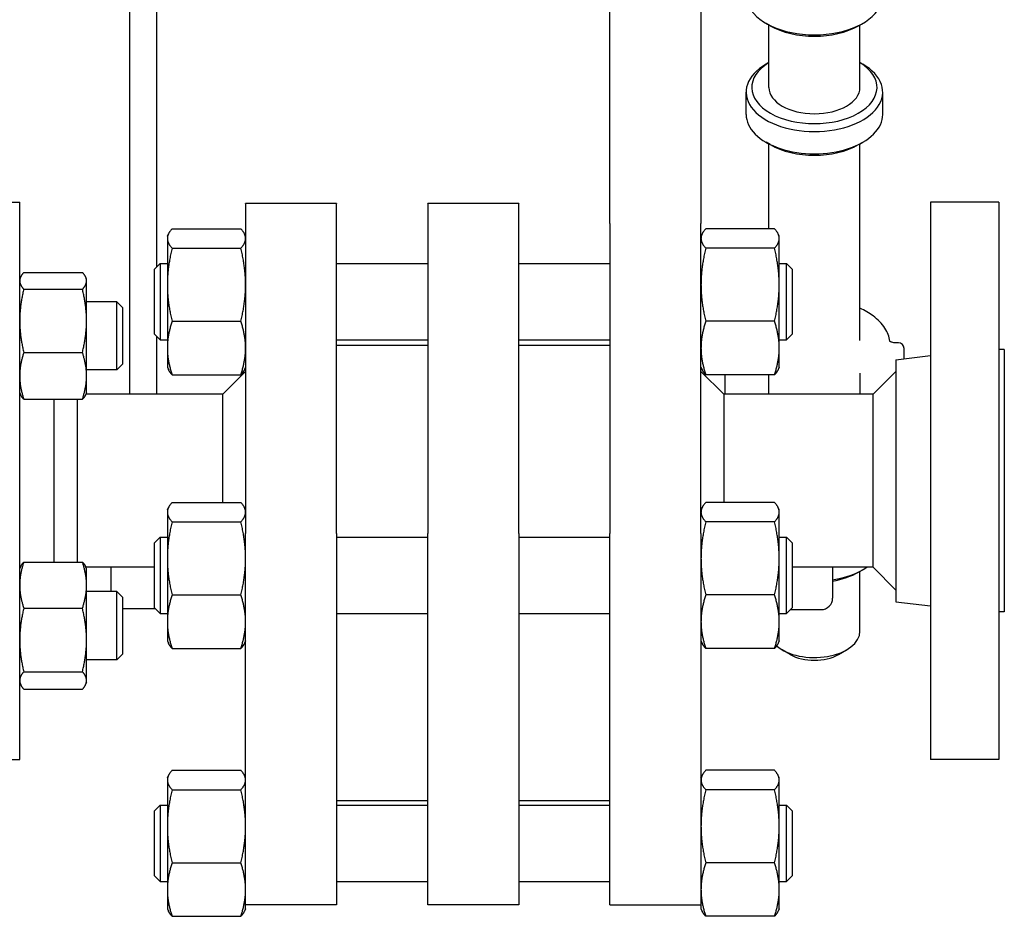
# Model space of a CAD drawing. Header units: inches. Extents: x 24 to 1128, y -69 to 748.
# Tile 505 of 656: x 771 to 782, y 157 to 167. Entities that reach past the tile are written whole.
import ezdxf

# ---------------------------------------------------------------- set-up
doc = ezdxf.new("R2010")
doc.units = ezdxf.units.IN
doc.header["$LTSCALE"] = 32
doc.header["$MEASUREMENT"] = 0
doc.layers.add('Visible (ANSI)', color=7, linetype='Continuous', lineweight=30)

msp = doc.modelspace()

# ---------------------------------------------------------------- linework, layer by layer
at = {"layer": 'Visible (ANSI)'}
for p, q in [((772.04563, 174.54384), (772.04563, 162.49617)), ((772.34563, 163.89441), (772.34563, 174.54384)), ((777.32063, 166.25206), (777.32063, 167.78285)), ((778.32063, 167.78285), (778.32063, 166.25206)), ((779.07985, 166.54269), (779.03569, 166.56816)), ((779.06563, 165.86455), (779.06563, 166.55089)), ((780.05141, 166.54269), (780.09557, 166.56816)), ((780.06563, 165.86455), (780.06563, 166.55089)), ((777.32063, 164.36906), (777.32063, 166.25206)), ((778.32063, 166.25206), (778.32063, 164.36906)), ((779.06563, 166.13737), (779.03569, 166.1201)), ((780.06563, 166.13737), (780.09557, 166.1201)), ((778.81563, 165.56865), (778.81563, 165.81354)), ((780.31563, 165.56865), (780.31563, 165.81354)), ((779.07985, 165.23661), (779.03569, 165.26209)), ((779.06563, 164.31387), (779.06563, 165.24482)), ((780.05141, 165.23661), (780.09557, 165.26209)), ((780.06563, 163.08497), (780.06563, 165.24482)), ((770.18187, 164.60617), (770.84063, 164.60617)), ((770.84063, 158.48617), (770.84063, 164.60617)), ((773.32063, 164.58652), (773.32063, 164.59065)), ((774.32063, 164.59065), (773.32063, 164.59065)), ((773.32063, 164.58652), (773.32063, 160.96614)), ((774.32063, 164.59065), (774.32063, 164.58652)), ((774.32063, 160.96614), (774.32063, 164.58652)), ((775.32063, 164.58652), (775.32063, 164.59065)), ((776.32063, 164.59065), (775.32063, 164.59065)), ((775.32063, 164.58652), (775.32063, 160.96614)), ((776.32063, 164.59065), (776.32063, 164.58652)), ((776.32063, 160.96614), (776.32063, 164.58652)), ((780.84063, 164.60617), (780.84063, 158.48617)), ((781.59063, 164.60617), (780.84063, 164.60617)), ((781.59063, 164.60617), (781.59063, 158.48617)), ((772.5135, 164.31387), (773.26877, 164.31387)), ((777.32063, 164.36906), (777.32063, 160.96614)), ((778.32063, 160.96614), (778.32063, 164.36906)), ((779.12777, 164.31387), (778.3725, 164.31387)), ((772.46163, 164.23093), (772.47346, 164.25629)), ((772.46163, 164.23093), (772.46163, 164.20643)), ((772.46163, 164.20643), (772.46163, 163.69802)), ((773.32063, 164.23093), (773.30881, 164.25629)), ((778.32063, 164.23093), (778.33246, 164.25629)), ((779.17963, 164.23093), (779.16781, 164.25629)), ((779.17963, 164.20643), (779.17963, 164.23093)), ((779.17963, 163.69802), (779.17963, 164.20643)), ((772.5135, 164.09899), (773.26877, 164.09899)), ((779.12777, 164.09899), (778.3725, 164.09899)), ((772.32063, 163.86943), (772.38313, 163.93193)), ((772.38313, 163.93193), (772.38313, 163.09193)), ((772.38313, 163.93193), (772.46163, 163.93193)), ((774.32063, 163.93193), (775.32063, 163.93193)), ((776.32063, 163.93193), (777.32063, 163.93193)), ((779.17963, 163.93193), (779.25813, 163.93193)), ((779.25813, 163.09193), (779.25813, 163.93193)), ((779.32063, 163.86943), (779.25813, 163.93193)), ((770.84063, 163.76216), (770.85047, 163.78326)), ((770.88572, 163.83322), (771.52955, 163.83322)), ((771.57463, 163.76216), (771.56479, 163.78326)), ((772.32063, 163.15443), (772.32063, 163.86943)), ((779.32063, 163.86943), (779.32063, 163.15443)), ((771.57463, 163.74175), (771.57463, 163.76216)), ((771.57463, 163.30225), (771.57463, 163.74175)), ((772.46163, 163.69802), (772.46163, 163.00352)), ((779.17963, 163.00352), (779.17963, 163.69802)), ((770.88572, 163.65028), (771.52955, 163.65028)), ((771.90813, 163.51216), (771.57463, 163.51216)), ((771.90813, 162.76216), (771.90813, 163.51216)), ((771.97063, 163.44966), (771.90813, 163.51216)), ((771.97063, 163.44966), (771.97063, 162.82466)), ((771.57463, 162.69766), (771.57463, 163.30225)), ((772.5135, 163.29705), (773.26877, 163.29705)), ((779.12777, 163.29705), (778.3725, 163.29705)), ((772.32063, 163.15443), (772.38313, 163.09193)), ((772.34563, 162.49617), (772.34563, 163.12943)), ((779.32063, 163.15443), (779.25813, 163.09193)), ((772.38313, 163.09193), (772.46163, 163.09193)), ((774.32063, 163.09193), (775.32063, 163.09193)), ((775.32063, 163.0297), (774.32063, 163.0297)), ((776.32063, 163.09193), (777.32063, 163.09193)), ((777.32063, 163.0297), (776.32063, 163.0297)), ((779.17963, 163.09193), (779.25813, 163.09193)), ((780.48788, 163.061), (780.44353, 163.061)), ((780.48788, 163.06034), (780.4577, 163.06034)), ((770.88572, 162.95422), (771.52955, 162.95422)), ((772.46163, 163.00352), (772.46163, 162.79293)), ((779.17963, 162.79293), (779.17963, 163.00352)), ((780.46063, 162.87451), (780.84063, 162.92117)), ((780.55038, 162.9985), (780.55038, 162.99784)), ((780.55038, 162.88553), (780.55038, 162.99784)), ((781.65063, 162.98617), (781.59063, 162.98617)), ((781.65063, 162.98617), (781.65063, 160.10617)), ((771.97063, 162.82466), (771.90813, 162.76216)), ((780.46063, 162.87451), (780.46063, 160.21783)), ((771.90813, 162.76216), (771.57463, 162.76216)), ((771.57463, 162.51216), (771.57463, 162.69766)), ((772.46163, 162.79293), (772.47346, 162.76756)), ((772.5135, 162.70999), (773.26877, 162.70999)), ((773.07063, 162.49617), (773.32063, 162.74617)), ((773.32063, 162.79293), (773.30881, 162.76756)), ((778.32063, 162.79293), (778.33246, 162.76756)), ((778.57063, 162.49617), (778.32063, 162.74617)), ((779.12777, 162.70999), (778.3725, 162.70999)), ((778.58088, 162.70999), (778.58088, 162.49617)), ((779.06563, 162.49617), (779.06563, 162.70999)), ((779.17963, 162.79293), (779.16781, 162.76756)), ((780.06563, 162.72711), (780.06563, 162.49617)), ((780.21063, 162.49617), (780.46063, 162.74617)), ((770.84063, 162.51216), (770.85047, 162.49106)), ((771.57463, 162.51216), (771.56479, 162.49106)), ((773.07063, 162.49617), (771.56718, 162.49617)), ((773.07063, 161.30866), (773.07063, 162.49617)), ((780.21063, 162.49617), (778.57063, 162.49617)), ((778.57063, 162.49617), (778.57063, 161.30866)), ((780.21063, 160.87442), (780.21063, 162.49617)), ((770.88572, 162.4411), (771.52955, 162.4411)), ((771.22063, 160.6533), (771.22063, 162.4411)), ((771.47063, 162.4411), (771.47063, 161.28648)), ((771.47063, 161.28648), (771.47063, 160.6533)), ((772.5135, 161.30866), (773.26877, 161.30866)), ((779.12777, 161.30866), (778.3725, 161.30866)), ((772.46163, 161.22572), (772.47346, 161.25109)), ((772.46163, 161.22572), (772.46163, 161.20122)), ((772.46163, 161.20122), (772.46163, 160.69281)), ((773.32063, 161.22572), (773.30881, 161.25109)), ((778.32063, 161.22572), (778.33246, 161.25109)), ((779.17963, 161.22572), (779.16781, 161.25109)), ((779.17963, 161.20122), (779.17963, 161.22572)), ((779.17963, 160.69281), (779.17963, 161.20122)), ((772.5135, 161.09378), (773.26877, 161.09378)), ((779.12777, 161.09378), (778.3725, 161.09378)), ((773.32063, 160.16826), (773.32063, 160.96614)), ((774.32063, 160.96614), (774.32063, 160.16826)), ((775.32063, 160.16826), (775.32063, 160.96614)), ((776.32063, 160.96614), (776.32063, 160.16826)), ((777.32063, 160.16826), (777.32063, 160.96614)), ((778.32063, 160.96614), (778.32063, 160.16826)), ((772.32063, 160.86422), (772.38313, 160.92672)), ((772.32063, 160.14922), (772.32063, 160.86422)), ((772.38313, 160.92672), (772.38313, 160.08672)), ((772.38313, 160.92672), (772.46163, 160.92672)), ((774.32063, 160.92672), (775.32063, 160.92672)), ((776.32063, 160.92672), (777.32063, 160.92672)), ((779.17963, 160.92672), (779.25813, 160.92672)), ((779.25813, 160.08672), (779.25813, 160.92672)), ((779.32063, 160.86422), (779.25813, 160.92672)), ((779.32063, 160.86422), (779.32063, 160.14922)), ((780.21063, 160.59617), (780.21063, 160.87442)), ((770.88572, 160.6533), (771.52955, 160.6533)), ((772.46163, 160.69281), (772.46163, 159.99831)), ((779.17963, 159.99831), (779.17963, 160.69281)), ((770.84063, 160.58018), (770.85137, 160.60319)), ((771.57463, 160.58018), (771.5639, 160.60319)), ((772.32063, 160.59617), (771.56718, 160.59617)), ((771.57463, 160.39955), (771.57463, 160.58018)), ((771.84563, 160.33018), (771.84563, 160.59617)), ((780.21063, 160.59617), (779.32063, 160.59617)), ((779.76563, 160.59617), (779.76563, 160.25626)), ((780.05141, 160.54291), (780.09557, 160.56838)), ((780.06563, 159.89335), (780.06563, 160.55111)), ((780.21063, 160.59617), (780.46063, 160.34617)), ((771.57463, 159.79675), (771.57463, 160.39955)), ((771.90813, 160.33018), (771.57463, 160.33018)), ((771.90813, 159.58018), (771.90813, 160.33018)), ((771.97063, 160.26768), (771.90813, 160.33018)), ((771.97063, 160.26768), (771.97063, 159.64268)), ((772.5135, 160.29184), (773.26877, 160.29184)), ((779.12777, 160.29184), (778.3725, 160.29184)), ((780.46063, 160.21783), (780.84063, 160.17117)), ((770.88572, 160.14581), (771.52955, 160.14581)), ((772.3311, 160.13876), (771.97063, 160.13876)), ((772.32063, 160.14922), (772.38313, 160.08672)), ((773.32063, 157.18332), (773.32063, 160.16826)), ((774.32063, 160.16826), (774.32063, 157.18332)), ((775.32063, 157.18332), (775.32063, 160.16826)), ((776.32063, 160.16826), (776.32063, 157.18332)), ((777.32063, 157.18332), (777.32063, 160.16826)), ((778.32063, 160.16826), (778.32063, 157.18332)), ((779.32063, 160.14922), (779.25813, 160.08672)), ((779.30267, 160.13126), (779.64063, 160.13126)), ((781.65063, 160.10617), (781.59063, 160.10617)), ((772.38313, 160.08672), (772.46163, 160.08672)), ((772.46163, 159.99831), (772.46163, 159.78772)), ((774.32063, 160.08672), (775.32063, 160.08672)), ((776.32063, 160.08672), (777.32063, 160.08672)), ((779.17963, 160.08672), (779.25813, 160.08672)), ((779.17963, 159.78772), (779.17963, 159.99831)), ((771.57463, 159.35238), (771.57463, 159.79675)), ((772.46163, 159.78772), (772.47346, 159.76236)), ((773.32063, 159.78772), (773.30881, 159.76236)), ((778.32063, 159.78772), (778.33246, 159.76236)), ((779.17963, 159.78772), (779.16781, 159.76236)), ((772.5135, 159.70478), (773.26877, 159.70478)), ((779.12777, 159.70478), (778.3725, 159.70478)), ((779.30066, 159.63803), (779.21234, 159.68897)), ((779.8306, 159.63803), (779.91893, 159.68897)), ((771.90813, 159.58018), (771.57463, 159.58018)), ((771.97063, 159.64268), (771.90813, 159.58018)), ((770.88572, 159.44769), (771.52955, 159.44769)), ((771.57463, 159.33018), (771.57463, 159.35238)), ((770.84063, 159.33018), (770.85137, 159.30716)), ((770.88572, 159.25706), (771.52955, 159.25706)), ((771.57463, 159.33018), (771.5639, 159.30716)), ((770.09063, 158.48617), (770.84063, 158.48617)), ((781.59063, 158.48617), (780.84063, 158.48617)), ((772.5135, 158.3671), (773.26877, 158.3671)), ((779.12777, 158.3671), (778.3725, 158.3671)), ((772.46163, 158.28416), (772.47346, 158.30952)), ((772.46163, 158.28416), (772.46163, 158.25966)), ((772.46163, 158.25966), (772.46163, 157.75125)), ((773.32063, 158.28416), (773.30881, 158.30952)), ((778.32063, 158.28416), (778.33246, 158.30952)), ((779.17963, 158.28416), (779.16781, 158.30952)), ((779.17963, 158.25966), (779.17963, 158.28416)), ((779.17963, 157.75125), (779.17963, 158.25966)), ((772.5135, 158.15222), (773.26877, 158.15222)), ((779.12777, 158.15222), (778.3725, 158.15222)), ((772.32063, 157.92266), (772.38313, 157.98516)), ((772.38313, 157.98516), (772.38313, 157.14516)), ((772.38313, 157.98516), (772.46163, 157.98516)), ((775.32063, 158.0297), (774.32063, 158.0297)), ((774.32063, 157.98516), (775.32063, 157.98516)), ((777.32063, 158.0297), (776.32063, 158.0297)), ((776.32063, 157.98516), (777.32063, 157.98516)), ((779.17963, 157.98516), (779.25813, 157.98516)), ((779.25813, 157.14516), (779.25813, 157.98516)), ((779.32063, 157.92266), (779.25813, 157.98516)), ((772.32063, 157.20766), (772.32063, 157.92266)), ((779.32063, 157.92266), (779.32063, 157.20766)), ((772.46163, 157.75125), (772.46163, 157.05675)), ((779.17963, 157.05675), (779.17963, 157.75125)), ((772.5135, 157.35028), (773.26877, 157.35028)), ((779.12777, 157.35028), (778.3725, 157.35028)), ((772.32063, 157.20766), (772.38313, 157.14516)), ((773.32063, 156.94724), (773.32063, 157.18332)), ((774.32063, 157.18332), (774.32063, 156.89043)), ((775.32063, 156.89043), (775.32063, 157.18332)), ((776.32063, 157.18332), (776.32063, 156.89043)), ((777.32063, 156.89043), (777.32063, 157.18332)), ((778.32063, 157.18332), (778.32063, 156.94724)), ((779.32063, 157.20766), (779.25813, 157.14516)), ((772.38313, 157.14516), (772.46163, 157.14516)), ((774.32063, 157.14516), (775.32063, 157.14516)), ((776.32063, 157.14516), (777.32063, 157.14516)), ((779.17963, 157.14516), (779.25813, 157.14516)), ((772.46163, 157.05675), (772.46163, 156.84616)), ((779.17963, 156.84616), (779.17963, 157.05675)), ((773.32063, 156.84616), (773.32063, 156.94724)), ((774.32063, 156.89043), (773.32063, 156.89043)), ((776.32063, 156.89043), (775.32063, 156.89043)), ((777.32063, 156.89043), (778.32063, 156.89043)), ((778.32063, 156.94724), (778.32063, 156.84616)), ((772.46163, 156.84616), (772.47346, 156.82079)), ((772.5135, 156.76322), (773.26877, 156.76322)), ((773.32063, 156.84616), (773.30881, 156.82079)), ((778.32063, 156.84616), (778.33246, 156.82079)), ((779.12777, 156.76322), (778.3725, 156.76322)), ((779.17963, 156.84616), (779.16781, 156.82079))]:
    msp.add_line(p, q, dxfattribs=at)
for centre, radius, start, end in [((780.48788, 162.9985), 0.0625, 0, 90), ((780.48788, 162.99784), 0.0625, 0, 90), ((779.64063, 160.25626), 0.125, 270, 0)]:
    msp.add_arc(centre, radius, start, end, dxfattribs=at)
for centre, major_axis, start_param, end_param in [((779.56563, 166.87472), (0.75, 0), 3.36010904, 6.06466892), ((779.56563, 166.8237), (0.6875, 0), 3.92772692, 5.49705105), ((779.56563, 165.81354), (-0.75, 0), 5.49705105, 10.21091222), ((779.56563, 165.86455), (0.6875, 0), 2.38513627, 7.03964169), ((779.56563, 165.86455), (-0.5, 0), 0, 3.14159265), ((779.56563, 165.56865), (0.75, 0), 3.14159265, 6.28318531), ((779.56563, 165.51763), (0.6875, 0), 3.92772692, 5.49705105), ((779.56563, 160.87494), (-0.75, 0), 1.84072912, 2.44254891), ((779.56563, 160.82393), (0.6875, 0), 5.00756587, 5.49705105), ((779.56563, 159.89335), (0.5, 0), 3.73184573, 6.28318531), ((779.56563, 159.79131), (0.375, 0), 3.92772692, 5.49705105)]:
    msp.add_ellipse(centre, major_axis=major_axis, ratio=0.57763339, start_param=start_param, end_param=end_param, dxfattribs=at)
for points, weights in [([(772.5135, 164.31387), (772.46163, 164.25629), (772.46163, 164.20643)], [1, 1.0379548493, 1]), ([(773.32063, 164.20643), (773.32063, 164.25629), (773.26877, 164.31387)], [1, 1.0379548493, 1]), ([(778.3725, 164.31387), (778.32063, 164.25629), (778.32063, 164.20643)], [1, 1.0379548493, 1]), ([(779.17963, 164.20643), (779.17963, 164.25629), (779.12777, 164.31387)], [1, 1.0379548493, 1]), ([(772.46163, 164.20643), (772.46163, 164.15656), (772.5135, 164.09899)], [1, 1.0379548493, 1]), ([(773.26877, 164.09899), (773.32063, 164.15656), (773.32063, 164.20643)], [1, 1.0379548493, 1]), ([(778.32063, 164.20643), (778.32063, 164.15656), (778.3725, 164.09899)], [1, 1.0379548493, 1]), ([(779.12777, 164.09899), (779.17963, 164.15656), (779.17963, 164.20643)], [1, 1.0379548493, 1]), ([(772.5135, 164.09899), (772.46163, 163.88411), (772.46163, 163.69802)], [1, 1.0379548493, 1]), ([(773.32063, 163.69802), (773.32063, 163.88411), (773.26877, 164.09899)], [1, 1.0379548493, 1]), ([(778.3725, 164.09899), (778.32063, 163.88411), (778.32063, 163.69802)], [1, 1.0379548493, 1]), ([(779.17963, 163.69802), (779.17963, 163.88411), (779.12777, 164.09899)], [1, 1.0379548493, 1]), ([(770.88572, 163.83322), (770.84063, 163.7842), (770.84063, 163.74175)], [1, 1.0379548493, 1]), ([(771.57463, 163.74175), (771.57463, 163.7842), (771.52955, 163.83322)], [1, 1.0379548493, 1]), ([(770.84063, 163.74175), (770.84063, 163.6993), (770.88572, 163.65028)], [1, 1.0379548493, 1]), ([(771.52955, 163.65028), (771.57463, 163.6993), (771.57463, 163.74175)], [1, 1.0379548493, 1]), ([(772.46163, 163.69802), (772.46163, 163.51193), (772.5135, 163.29705)], [1, 1.0379548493, 1]), ([(773.26877, 163.29705), (773.32063, 163.51193), (773.32063, 163.69802)], [1, 1.0379548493, 1]), ([(778.32063, 163.69802), (778.32063, 163.51193), (778.3725, 163.29705)], [1, 1.0379548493, 1]), ([(779.12777, 163.29705), (779.17963, 163.51193), (779.17963, 163.69802)], [1, 1.0379548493, 1]), ([(770.88572, 163.65028), (770.84063, 163.46377), (770.84063, 163.30225)], [1, 1.0379548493, 1]), ([(771.57463, 163.30225), (771.57463, 163.46377), (771.52955, 163.65028)], [1, 1.0379548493, 1]), ([(770.84063, 163.30225), (770.84063, 163.14073), (770.88572, 162.95422)], [1, 1.0379548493, 1]), ([(771.52955, 162.95422), (771.57463, 163.14073), (771.57463, 163.30225)], [1, 1.0379548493, 1]), ([(772.5135, 163.29705), (772.46163, 163.13974), (772.46163, 163.00352)], [1, 1.0379548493, 1]), ([(773.32063, 163.00352), (773.32063, 163.13974), (773.26877, 163.29705)], [1, 1.0379548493, 1]), ([(778.3725, 163.29705), (778.32063, 163.13974), (778.32063, 163.00352)], [1, 1.0379548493, 1]), ([(779.17963, 163.00352), (779.17963, 163.13974), (779.12777, 163.29705)], [1, 1.0379548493, 1]), ([(770.88572, 162.95422), (770.84063, 162.81673), (770.84063, 162.69766)], [1, 1.0379548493, 1]), ([(771.57463, 162.69766), (771.57463, 162.81673), (771.52955, 162.95422)], [1, 1.0379548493, 1]), ([(772.46163, 163.00352), (772.46163, 162.86729), (772.5135, 162.70999)], [1, 1.0379548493, 1]), ([(773.26877, 162.70999), (773.32063, 162.86729), (773.32063, 163.00352)], [1, 1.0379548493, 1]), ([(778.32063, 163.00352), (778.32063, 162.86729), (778.3725, 162.70999)], [1, 1.0379548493, 1]), ([(779.12777, 162.70999), (779.17963, 162.86729), (779.17963, 163.00352)], [1, 1.0379548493, 1]), ([(770.84063, 162.69766), (770.84063, 162.57859), (770.88572, 162.4411)], [1, 1.0379548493, 1]), ([(771.52955, 162.4411), (771.57463, 162.57859), (771.57463, 162.69766)], [1, 1.0379548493, 1]), ([(772.5135, 162.70999), (772.48615, 162.74034), (772.47346, 162.76756)], [1, 1.01965956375, 1.01895290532]), ([(773.30881, 162.76756), (773.29611, 162.74034), (773.26877, 162.70999)], [1.01895290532, 1.01965956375, 1]), ([(778.3725, 162.70999), (778.34515, 162.74034), (778.33246, 162.76756)], [1, 1.01965956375, 1.01895290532]), ([(779.16781, 162.76756), (779.15511, 162.74034), (779.12777, 162.70999)], [1.01895290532, 1.01965956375, 1]), ([(770.88572, 162.4411), (770.86148, 162.46746), (770.85047, 162.49106)], [1, 1.02005640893, 1.0189160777]), ([(771.56479, 162.49106), (771.55379, 162.46746), (771.52955, 162.4411)], [1.0189160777, 1.02005640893, 1]), ([(772.5135, 161.30866), (772.46163, 161.25109), (772.46163, 161.20122)], [1, 1.0379548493, 1]), ([(773.32063, 161.20122), (773.32063, 161.25109), (773.26877, 161.30866)], [1, 1.0379548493, 1]), ([(778.3725, 161.30866), (778.32063, 161.25109), (778.32063, 161.20122)], [1, 1.0379548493, 1]), ([(779.17963, 161.20122), (779.17963, 161.25109), (779.12777, 161.30866)], [1, 1.0379548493, 1]), ([(772.46163, 161.20122), (772.46163, 161.15136), (772.5135, 161.09378)], [1, 1.0379548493, 1]), ([(773.26877, 161.09378), (773.32063, 161.15136), (773.32063, 161.20122)], [1, 1.0379548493, 1]), ([(778.32063, 161.20122), (778.32063, 161.15136), (778.3725, 161.09378)], [1, 1.0379548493, 1]), ([(779.12777, 161.09378), (779.17963, 161.15136), (779.17963, 161.20122)], [1, 1.0379548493, 1]), ([(772.5135, 161.09378), (772.46163, 160.8789), (772.46163, 160.69281)], [1, 1.0379548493, 1]), ([(773.32063, 160.69281), (773.32063, 160.8789), (773.26877, 161.09378)], [1, 1.0379548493, 1]), ([(778.3725, 161.09378), (778.32063, 160.8789), (778.32063, 160.69281)], [1, 1.0379548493, 1]), ([(779.17963, 160.69281), (779.17963, 160.8789), (779.12777, 161.09378)], [1, 1.0379548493, 1]), ([(770.88572, 160.6533), (770.84063, 160.51732), (770.84063, 160.39955)], [1, 1.0379548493, 1]), ([(770.85137, 160.60319), (770.86242, 160.6269), (770.88572, 160.6533)], [1.0189731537, 1.01926212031, 1]), ([(771.52955, 160.6533), (771.55285, 160.6269), (771.5639, 160.60319)], [1, 1.01926212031, 1.0189731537]), ([(771.57463, 160.39955), (771.57463, 160.51732), (771.52955, 160.6533)], [1, 1.0379548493, 1]), ([(772.46163, 160.69281), (772.46163, 160.50672), (772.5135, 160.29184)], [1, 1.0379548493, 1]), ([(773.26877, 160.29184), (773.32063, 160.50672), (773.32063, 160.69281)], [1, 1.0379548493, 1]), ([(778.32063, 160.69281), (778.32063, 160.50672), (778.3725, 160.29184)], [1, 1.0379548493, 1]), ([(779.12777, 160.29184), (779.17963, 160.50672), (779.17963, 160.69281)], [1, 1.0379548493, 1]), ([(770.84063, 160.39955), (770.84063, 160.28179), (770.88572, 160.14581)], [1, 1.0379548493, 1]), ([(771.52955, 160.14581), (771.57463, 160.28179), (771.57463, 160.39955)], [1, 1.0379548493, 1]), ([(772.5135, 160.29184), (772.46163, 160.13454), (772.46163, 159.99831)], [1, 1.0379548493, 1]), ([(773.32063, 159.99831), (773.32063, 160.13454), (773.26877, 160.29184)], [1, 1.0379548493, 1]), ([(778.3725, 160.29184), (778.32063, 160.13454), (778.32063, 159.99831)], [1, 1.0379548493, 1]), ([(779.17963, 159.99831), (779.17963, 160.13454), (779.12777, 160.29184)], [1, 1.0379548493, 1]), ([(770.88572, 160.14581), (770.84063, 159.95875), (770.84063, 159.79675)], [1, 1.0379548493, 1]), ([(771.57463, 159.79675), (771.57463, 159.95875), (771.52955, 160.14581)], [1, 1.0379548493, 1]), ([(772.46163, 159.99831), (772.46163, 159.86208), (772.5135, 159.70478)], [1, 1.0379548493, 1]), ([(773.26877, 159.70478), (773.32063, 159.86208), (773.32063, 159.99831)], [1, 1.0379548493, 1]), ([(778.32063, 159.99831), (778.32063, 159.86208), (778.3725, 159.70478)], [1, 1.0379548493, 1]), ([(779.12777, 159.70478), (779.17963, 159.86208), (779.17963, 159.99831)], [1, 1.0379548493, 1]), ([(770.84063, 159.79675), (770.84063, 159.63475), (770.88572, 159.44769)], [1, 1.0379548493, 1]), ([(771.52955, 159.44769), (771.57463, 159.63475), (771.57463, 159.79675)], [1, 1.0379548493, 1]), ([(772.5135, 159.70478), (772.48615, 159.73514), (772.47346, 159.76236)], [1, 1.01965956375, 1.01895290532]), ([(773.30881, 159.76236), (773.29611, 159.73514), (773.26877, 159.70478)], [1.01895290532, 1.01965956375, 1]), ([(778.3725, 159.70478), (778.34515, 159.73514), (778.33246, 159.76236)], [1, 1.01965956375, 1.01895290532]), ([(779.16781, 159.76236), (779.15511, 159.73514), (779.12777, 159.70478)], [1.01895290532, 1.01965956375, 1]), ([(770.88572, 159.44769), (770.84063, 159.39661), (770.84063, 159.35238)], [1, 1.0379548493, 1]), ([(771.57463, 159.35238), (771.57463, 159.39661), (771.52955, 159.44769)], [1, 1.0379548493, 1]), ([(770.84063, 159.35238), (770.84063, 159.30814), (770.88572, 159.25706)], [1, 1.0379548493, 1]), ([(771.52955, 159.25706), (771.57463, 159.30814), (771.57463, 159.35238)], [1, 1.0379548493, 1]), ([(772.5135, 158.3671), (772.46163, 158.30952), (772.46163, 158.25966)], [1, 1.0379548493, 1]), ([(773.32063, 158.25966), (773.32063, 158.30952), (773.26877, 158.3671)], [1, 1.0379548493, 1]), ([(778.3725, 158.3671), (778.32063, 158.30952), (778.32063, 158.25966)], [1, 1.0379548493, 1]), ([(779.17963, 158.25966), (779.17963, 158.30952), (779.12777, 158.3671)], [1, 1.0379548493, 1]), ([(772.46163, 158.25966), (772.46163, 158.2098), (772.5135, 158.15222)], [1, 1.0379548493, 1]), ([(773.26877, 158.15222), (773.32063, 158.2098), (773.32063, 158.25966)], [1, 1.0379548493, 1]), ([(778.32063, 158.25966), (778.32063, 158.2098), (778.3725, 158.15222)], [1, 1.0379548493, 1]), ([(779.12777, 158.15222), (779.17963, 158.2098), (779.17963, 158.25966)], [1, 1.0379548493, 1]), ([(772.5135, 158.15222), (772.46163, 157.93734), (772.46163, 157.75125)], [1, 1.0379548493, 1]), ([(773.32063, 157.75125), (773.32063, 157.93734), (773.26877, 158.15222)], [1, 1.0379548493, 1]), ([(778.3725, 158.15222), (778.32063, 157.93734), (778.32063, 157.75125)], [1, 1.0379548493, 1]), ([(779.17963, 157.75125), (779.17963, 157.93734), (779.12777, 158.15222)], [1, 1.0379548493, 1]), ([(772.46163, 157.75125), (772.46163, 157.56516), (772.5135, 157.35028)], [1, 1.0379548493, 1]), ([(773.26877, 157.35028), (773.32063, 157.56516), (773.32063, 157.75125)], [1, 1.0379548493, 1]), ([(778.32063, 157.75125), (778.32063, 157.56516), (778.3725, 157.35028)], [1, 1.0379548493, 1]), ([(779.12777, 157.35028), (779.17963, 157.56516), (779.17963, 157.75125)], [1, 1.0379548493, 1]), ([(772.5135, 157.35028), (772.46163, 157.19298), (772.46163, 157.05675)], [1, 1.0379548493, 1]), ([(773.32063, 157.05675), (773.32063, 157.19298), (773.26877, 157.35028)], [1, 1.0379548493, 1]), ([(778.3725, 157.35028), (778.32063, 157.19298), (778.32063, 157.05675)], [1, 1.0379548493, 1]), ([(779.17963, 157.05675), (779.17963, 157.19298), (779.12777, 157.35028)], [1, 1.0379548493, 1]), ([(772.46163, 157.05675), (772.46163, 156.92052), (772.5135, 156.76322)], [1, 1.0379548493, 1]), ([(773.26877, 156.76322), (773.32063, 156.92052), (773.32063, 157.05675)], [1, 1.0379548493, 1]), ([(778.32063, 157.05675), (778.32063, 156.92052), (778.3725, 156.76322)], [1, 1.0379548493, 1]), ([(779.12777, 156.76322), (779.17963, 156.92052), (779.17963, 157.05675)], [1, 1.0379548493, 1]), ([(772.5135, 156.76322), (772.48615, 156.79358), (772.47346, 156.82079)], [1, 1.01965956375, 1.01895290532]), ([(773.30881, 156.82079), (773.29611, 156.79358), (773.26877, 156.76322)], [1.01895290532, 1.01965956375, 1]), ([(778.3725, 156.76322), (778.34515, 156.79358), (778.33246, 156.82079)], [1, 1.01965956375, 1.01895290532]), ([(779.16781, 156.82079), (779.15511, 156.79358), (779.12777, 156.76322)], [1.01895290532, 1.01965956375, 1])]:
    msp.add_rational_spline(points, weights, degree=2, dxfattribs=at)
for points, knots in [([(780.39442, 163.07741), (780.3876, 163.12726), (780.36897, 163.17575), (780.30858, 163.27092), (780.26421, 163.31667), (780.16773, 163.38845), (780.11897, 163.41662), (780.06563, 163.44075)], [4.791221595, 4.791221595, 4.791221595, 4.791221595, 5.063727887, 5.063727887, 5.372612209, 5.372612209, 5.618893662, 5.618893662, 5.618893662, 5.618893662]), ([(780.4577, 163.06034), (780.45032, 163.06034), (780.44294, 163.06089), (780.42914, 163.06291), (780.42271, 163.06438), (780.41172, 163.06779), (780.40707, 163.06971), (780.39996, 163.07333), (780.39736, 163.07505), (780.39404, 163.07765), (780.39322, 163.07856), (780.39301, 163.07883), (780.393, 163.07885), (780.393, 163.07885)], [3.14159265, 3.14159265, 3.14159265, 3.14159265, 3.3906289, 3.3906289, 3.63472905, 3.63472905, 3.86482996, 3.86482996, 4.07637663, 4.07637663, 4.27568612, 4.27568612, 4.307756, 4.307756, 4.307756, 4.307756])]:
    msp.add_open_spline(points, degree=3, knots=knots, dxfattribs=at)

doc.saveas('drawing.dxf')
